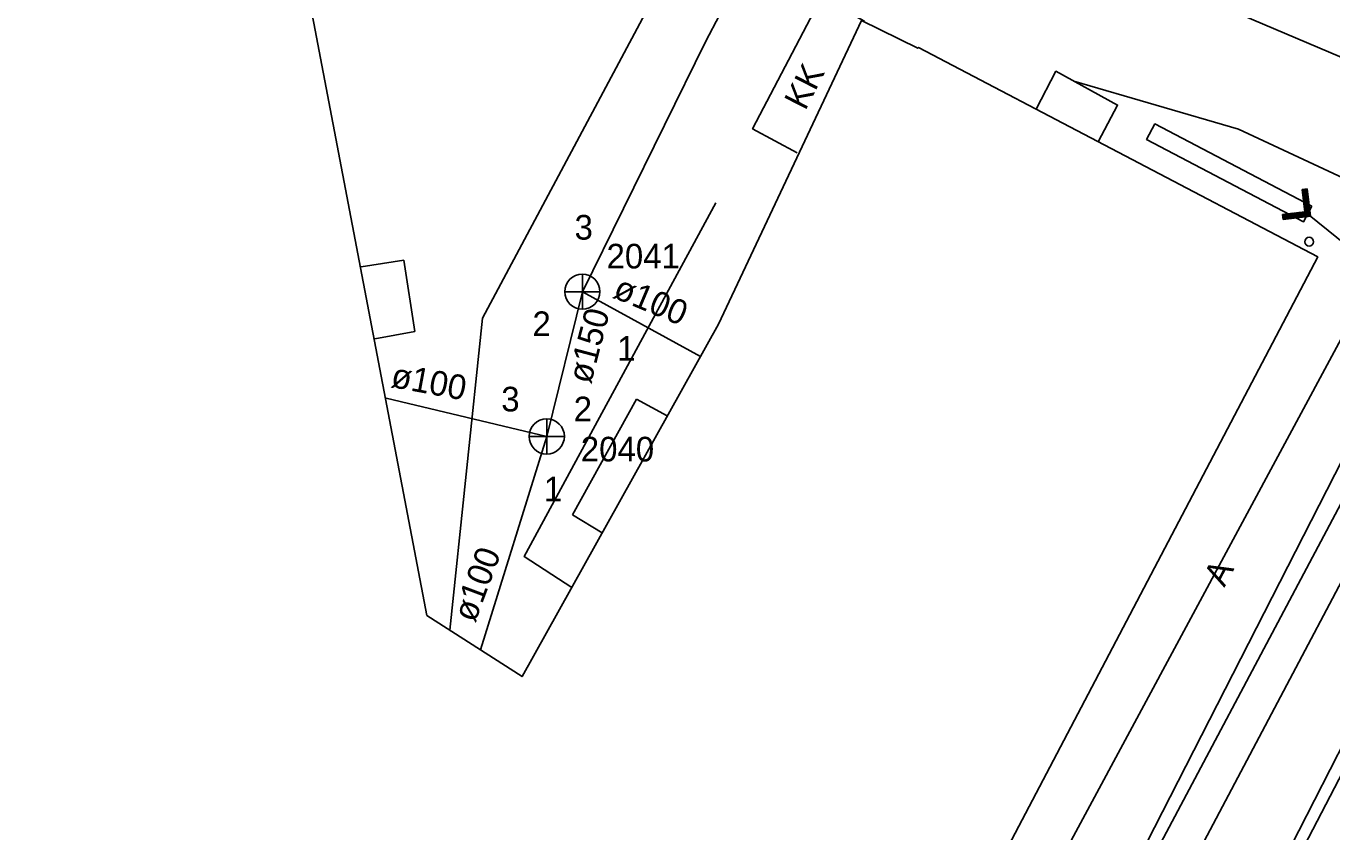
# Model space of a CAD drawing. Extents: x 713540 to 713867, y 6589774 to 6590061.
# Drawn here: x 713700.77 to 713737.83, y 6589948.37 to 6589971.25 of the extents above; entities that cross this region are included whole.
import ezdxf

# ---------------------------------------------------------------- set-up
doc = ezdxf.new("R2010")
doc.units = 0
for name, color, linetype in [('HOONE', 7, 'Continuous'), ('HOONEDET', 7, 'Continuous'), ('KAEVU_NR', 7, 'Continuous'), ('KKAEV', 7, 'Continuous'), ('KORGUS', 7, 'Continuous'), ('KTRASS', 7, 'Continuous'), ('MPKAABEL', 7, 'Continuous'), ('SKTRASS', 7, 'Continuous'), ('TEE', 7, 'Continuous'), ('TORU NR', 7, 'Continuous'), ('TTRASS', 7, 'Continuous'), ('VEEKOGU', 7, 'Continuous'), ('VTRASS', 7, 'Continuous'), ('Слой 1', 7, 'Continuous')]:
    doc.layers.add(name, color=color, linetype=linetype)

msp = doc.modelspace()

# ---------------------------------------------------------------- linework, layer by layer
at = {"layer": 'HOONE'}
for points in [[(713700.081, 6589942.962), (713699.945, 6589943.703), (713699.469, 6589943.616), (713699.43, 6589943.831), (713694.186, 6589972.51), (713708.231, 6589975.063), (713712.15, 6589954.52), (713714.85, 6589952.78), (713720.42, 6589962.79), (713724.48, 6589971.41), (713726.078, 6589970.623), (713726.102, 6589970.646), (713737.433, 6589964.699), (713721.341, 6589934.036), (713720.864, 6589934.287), (713720.463, 6589933.523)], [(713724.57, 6589971.39), (713723.34, 6589972.07), (713721.39, 6589968.34), (713722.66, 6589967.65)], [(713729.437, 6589968.896), (713730.002, 6589969.971), (713731.751, 6589969.009), (713731.204, 6589967.968)]]:
    msp.add_lwpolyline(points, dxfattribs=at)
at = {"layer": 'HOONEDET'}
for points in [[(713711.49, 6589964.61), (713710.28, 6589964.42)], [(713711.81, 6589962.58), (713711.49, 6589964.61)], [(713710.67, 6589962.37), (713711.81, 6589962.58)], [(713716.28, 6589957.37), (713718.1, 6589960.66)], [(713718.1, 6589960.66), (713718.97, 6589960.19)], [(713717.12, 6589956.86), (713716.28, 6589957.37)]]:
    msp.add_lwpolyline(points, dxfattribs=at)
at = {"layer": 'KKAEV'}
for p, q in [((713716.56, 6589963.21), (713716.56, 6589964.21)), ((713716.06, 6589963.71), (713717.06, 6589963.71)), ((713715.55, 6589959.1), (713715.55, 6589960.1)), ((713715.05, 6589959.6), (713716.05, 6589959.6))]:
    msp.add_line(p, q, dxfattribs=at)
for centre in [(713716.56, 6589963.71), (713715.55, 6589959.6)]:
    msp.add_circle(centre, 0.5, dxfattribs=at)
at = {"layer": 'KORGUS'}
msp.add_circle((713737.19, 6589965.13), 0.125, dxfattribs=at)
at = {"layer": 'KTRASS'}
for p, q in [((713723.237, 6589976.699), (713742.856, 6589968.341)), ((713728.183, 6589931.342), (713746.283, 6589966.793))]:
    msp.add_line(p, q, dxfattribs=at)
for points in [[(713723.17, 6589976.68), (713722.9, 6589976.25), (713720.06, 6589970.81)], [(713720.06, 6589970.81), (713716.56, 6589963.71)], [(713720.35, 6589966.23), (713714.91, 6589956.19), (713716.26, 6589955.31)], [(713715.55, 6589959.6), (713716.56, 6589963.71)], [(713719.91, 6589961.87), (713716.56, 6589963.71)], [(713710.99, 6589960.69), (713715.55, 6589959.6)], [(713713.67, 6589953.54), (713715.55, 6589959.6)]]:
    msp.add_lwpolyline(points, dxfattribs=at)
at = {"layer": 'MPKAABEL'}
msp.add_lwpolyline([(713796.776, 6590060.636), (713793.419, 6590054.295), (713774.719, 6590018.872), (713756.007, 6589983.478), (713738.52, 6589950.8), (713723.469, 6589921.84)], dxfattribs=at)
at = {"layer": 'SKTRASS'}
for points in [[(713739.978, 6589963.633), (713737.147, 6589965.918)], [(713725.683, 6589934.563), (713740.14, 6589962.874)]]:
    msp.add_lwpolyline(points, dxfattribs=at)
at = {"layer": 'TEE'}
msp.add_lwpolyline([(713725.114, 6589931.055), (713724.723, 6589932.457), (713733.058, 6589948.204), (713740.528, 6589962.284), (713740.986, 6589960.924), (713733.856, 6589947.446), (713725.114, 6589931.055)], dxfattribs=at)
at = {"layer": 'TTRASS'}
msp.add_lwpolyline([(713712.8, 6589954.1), (713713.73, 6589962.96), (713719.9, 6589974.55)], dxfattribs=at)
at = {"layer": 'VEEKOGU'}
for p, q in [((713736.993, 6589966.612), (713737.135, 6589966.629)), ((713737.068, 6589965.981), (713736.993, 6589966.612)), ((713736.994, 6589966.607), (713737.144, 6589966.552)), ((713736.997, 6589966.579), (713737.147, 6589966.524)), ((713737.038, 6589966.617), (713737.141, 6589966.58)), ((713737.147, 6589965.918), (713737.064, 6589966.62)), ((713737.093, 6589966.624), (713737.137, 6589966.608)), ((713737.226, 6589965.856), (713737.135, 6589966.629)), ((713737.001, 6589966.551), (713737.15, 6589966.496)), ((713737.004, 6589966.523), (713737.154, 6589966.469)), ((713737.007, 6589966.495), (713737.157, 6589966.441)), ((713737.011, 6589966.468), (713737.16, 6589966.413)), ((713737.014, 6589966.44), (713737.164, 6589966.385)), ((713737.017, 6589966.412), (713737.167, 6589966.357)), ((713737.02, 6589966.384), (713737.17, 6589966.33)), ((713737.024, 6589966.356), (713737.173, 6589966.302)), ((713737.027, 6589966.329), (713737.177, 6589966.274)), ((713737.03, 6589966.301), (713737.18, 6589966.246)), ((713737.033, 6589966.273), (713737.183, 6589966.218)), ((713737.037, 6589966.245), (713737.187, 6589966.191)), ((713737.04, 6589966.217), (713737.19, 6589966.163)), ((713736.436, 6589965.906), (713737.068, 6589965.981)), ((713736.436, 6589965.906), (713736.453, 6589965.765)), ((713736.436, 6589965.905), (713736.732, 6589965.798)), ((713736.44, 6589965.877), (713736.676, 6589965.791)), ((713736.443, 6589965.849), (713736.621, 6589965.785)), ((713736.445, 6589965.835), (713737.147, 6589965.918)), ((713736.453, 6589965.765), (713737.226, 6589965.856)), ((713736.49, 6589965.912), (713736.787, 6589965.804)), ((713736.545, 6589965.919), (713736.842, 6589965.811)), ((713736.6, 6589965.925), (713736.897, 6589965.817)), ((713736.655, 6589965.932), (713736.952, 6589965.824)), ((713736.71, 6589965.938), (713737.007, 6589965.83)), ((713736.765, 6589965.945), (713737.063, 6589965.837)), ((713736.821, 6589965.951), (713737.118, 6589965.843)), ((713736.876, 6589965.958), (713737.173, 6589965.85)), ((713736.931, 6589965.964), (713737.226, 6589965.857)), ((713736.986, 6589965.971), (713737.223, 6589965.885)), ((713737.041, 6589965.977), (713737.219, 6589965.913)), ((713737.043, 6589966.19), (713737.193, 6589966.135)), ((713737.047, 6589966.162), (713737.196, 6589966.107)), ((713737.05, 6589966.134), (713737.2, 6589966.079)), ((713737.053, 6589966.106), (713737.203, 6589966.052)), ((713737.056, 6589966.078), (713737.206, 6589966.024)), ((713737.06, 6589966.05), (713737.209, 6589965.996)), ((713737.063, 6589966.023), (713737.213, 6589965.968)), ((713737.066, 6589965.995), (713737.216, 6589965.94)), ((713736.446, 6589965.822), (713736.566, 6589965.778)), ((713736.45, 6589965.794), (713736.511, 6589965.772))]:
    msp.add_line(p, q, dxfattribs=at)
msp.add_lwpolyline([(713737.263, 6589966.14), (713732.81, 6589968.477), (713732.577, 6589968.034), (713737.031, 6589965.697), (713737.263, 6589966.14)], dxfattribs=at)
at = {"layer": 'VTRASS'}
msp.add_lwpolyline([(713753.933, 6589960.165), (713747.285, 6589962.672), (713735.18, 6589968.324), (713730.512, 6589969.691)], dxfattribs=at)
at = {"layer": 'Слой 1'}
msp.add_lwpolyline([(713689.74, 6589981), (713702.78, 6589983.59), (713701.84, 6589988.96), (713713.13, 6589989.8), (713713.92, 6589985.29), (713742.5, 6589970.55), (713718.97, 6589926.81), (713697.63, 6589938.02)], close=True, dxfattribs=at)

# ---------------------------------------------------------------- texts
at = {"layer": 'HOONE'}
msp.add_text('KK', height=0.7, rotation=62.8886, dxfattribs=at).set_placement((713722.886, 6589968.831))
at = {"layer": 'KAEVU_NR'}
for s, p in [('2041', (713717.246, 6589964.37)), ('2040', (713716.516, 6589958.89))]:
    msp.add_text(s, height=0.7, dxfattribs=at).set_placement(p)
at = {"layer": 'TEE'}
msp.add_text('A', height=0.7, rotation=62.2532, dxfattribs=at).set_placement((713734.783, 6589955.297))
at = {"layer": 'TORU NR'}
for s, p in [('3', (713716.339, 6589965.19)), ('2', (713715.144, 6589962.45)), ('1', (713717.548, 6589961.75)), ('3', (713714.259, 6589960.31)), ('2', (713716.314, 6589960.03)), ('1', (713715.468, 6589957.76))]:
    msp.add_text(s, height=0.7, dxfattribs=at).set_placement(p)
for s, rotation, p in [('ø100', 337.184, (713717.391, 6589963.56)), ('ø150', 75.2565, (713716.799, 6589961.064)), ('ø100', 349.5158, (713711.097, 6589961.009)), ('ø100', 69.467, (713713.511, 6589954.286))]:
    msp.add_text(s, height=0.7, rotation=rotation, dxfattribs=at).set_placement(p)

doc.saveas('drawing.dxf')
